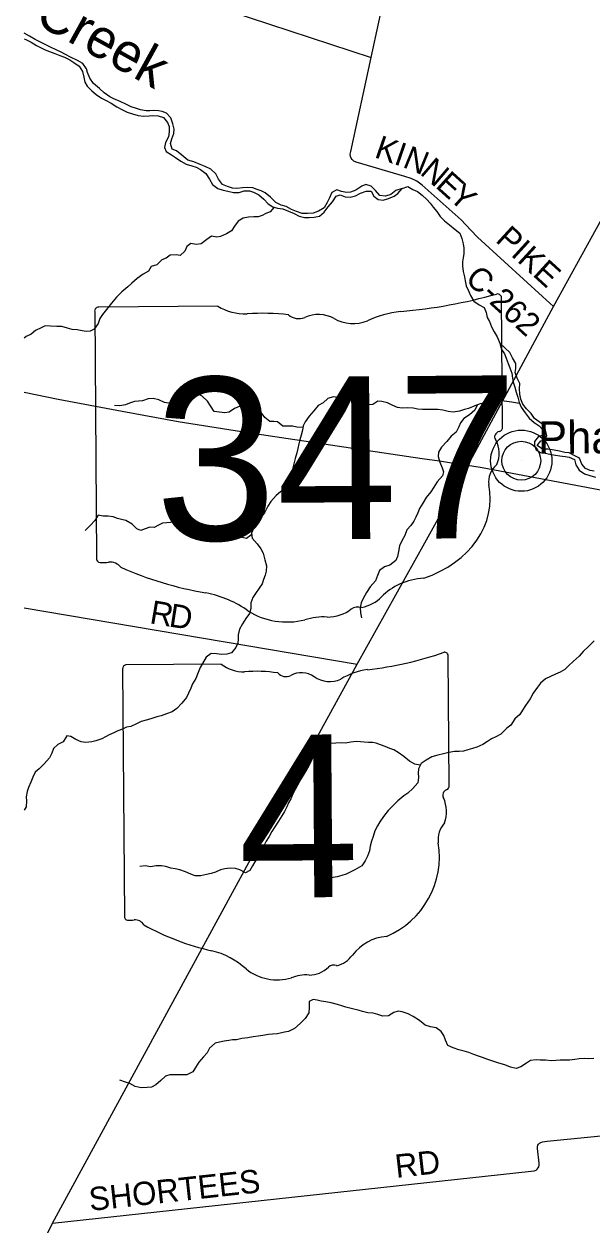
# Model space of a CAD drawing. Extents: x 114604 to 551442, y 316898 to 567001.
# Drawn here: x 114843 to 122127, y 516711 to 532124 of the extents above; entities that cross this region are included whole.
import ezdxf

# ---------------------------------------------------------------- set-up
doc = ezdxf.new("R2010")
doc.units = 0
for name, color, linetype in [('_CIVIL_CONSTRUCTION', 7, 'Continuous'), ('BD_X_Building', 7, 'Continuous'), ('GE_P_Alignment_500_Bearings', 7, 'Continuous'), ('GE_P_Alignment_500_Curve_Data', 7, 'Continuous'), ('GE_X_Alignment', 7, 'Continuous'), ('PM_P_Cells', 7, 'Continuous'), ('PM_P_CL_Double_Solid', 7, 'Continuous'), ('PM_P_Stop_Line', 7, 'Continuous'), ('PM_X_Dotted_Line', 7, 'Continuous')]:
    doc.layers.add(name, color=color, linetype=linetype)

msp = doc.modelspace()

# ---------------------------------------------------------------- linework, layer by layer
at = {"layer": '_CIVIL_CONSTRUCTION'}
msp.add_line((120171, 526516), (120536, 526459), dxfattribs=at)
for points in [[(121460, 528174), (121635, 528499), (122736, 530500), (123707, 532264), (125174, 534928), (125647, 535786), (127978, 540030)], [(119984, 525467), (120536, 526459), (121460, 528174)], [(114843, 527400), (115282, 527309), (116100, 527154), (116819, 527021), (117634, 526894), (119031, 526686), (119951, 526550), (120171, 526516)], [(120536, 526459), (120588, 526456), (120718, 526434), (122444, 526108), (122578, 526084), (122660, 526073), (122730, 526070), (122857, 526070), (124338, 526160), (129388, 526464), (130129, 526515), (130300, 526523), (130477, 526528), (130616, 526522), (131360, 526461), (132054, 526403)], [(114843, 515994), (115207, 516735), (118540, 522854), (119090, 523863), (119117, 523907), (119984, 525467)]]:
    msp.add_lwpolyline(points, dxfattribs=at)
at = {"layer": 'GE_P_Alignment_500_Bearings'}
for p, q in [((114843, 533162), (119296, 531693)), ((114843, 524633), (119117, 523907))]:
    msp.add_line(p, q, dxfattribs=at)
for points in [[(119074, 530364), (119069, 530367), (119051, 530384), (119039, 530401), (119031, 530426), (119028, 530456), (119034, 530488), (119296, 531693), (119688, 533511)], [(121635, 528499), (121493, 528626), (121007, 529074), (120659, 529387), (120573, 529479), (120448, 529613), (119949, 530055), (119879, 530106), (119809, 530142), (119727, 530168), (119102, 530350), (119074, 530364)], [(115207, 516735), (121349, 517400), (121387, 517406), (121410, 517416), (121425, 517427), (121438, 517443), (121446, 517459), (121449, 517480), (121450, 517504), (121428, 517692), (121429, 517715), (121432, 517733), (121440, 517748), (121453, 517761), (121471, 517771), (121493, 517777), (121522, 517782), (121552, 517785), (122716, 517902)]]:
    msp.add_lwpolyline(points, dxfattribs=at)
at = {"layer": 'GE_P_Alignment_500_Curve_Data'}
for p, q in [((120981, 526949), (120969, 528607)), ((115750, 528436), (115772, 525266)), ((117329, 528502), (115801, 528491)), ((120980, 526949), (120981, 526949)), ((120295, 522350), (120283, 524008)), ((116108, 523845), (116131, 520675)), ((117372, 523909), (116149, 523900)), ((120295, 522350), (120295, 522350))]:
    msp.add_line(p, q, dxfattribs=at)
for centre, radius, start, end in [((120237, 524015), 46.5, 352.2725, 98.1484), ((116156, 523852), 48.4, 98.5404, 188.5404), ((117660, 524279), 469, 232.0298, 271.5222), ((117831, 522132), 1685, 80.897, 95.3986), ((118201, 523883), 135, 220.2024, 297.5127), ((118403, 523518), 281, 54.877, 119.5515), ((119368, 522955), 891, 97.7565, 121.1792), ((118762, 524024), 339, 234.2666, 295.2385), ((120285, 522228), 72, 108.3544, 210.7473), ((120246, 522343), 49.8, 290.0142, 8.1445), ((119829, 522015), 432, 340.4433, 24.0599), ((120467, 521657), 314, 137.2169, 187.34), ((119062, 521436), 1108, 292.7193, 9.3962), ((116179, 520669), 48.8, 172.3687, 258.7169), ((116184, 520993), 372, 267.7493, 281.0142), ((116264, 520494), 134, 30.1587, 93.6821), ((117939, 523354), 3198, 240.8232, 257.6088), ((119541, 519810), 607, 94.8135, 142.9871), ((117015, 519258), 1001, 47.5945, 76.2463), ((118768, 520387), 358, 283.2836, 323.6875), ((118089, 520491), 635, 231.1107, 286.7022), ((118463, 519398), 522, 86.1055, 111.6203), ((118504, 520256), 338, 269.1874, 315.9596), ((118812, 519952), 95.3, 66.1621, 133.0588)]:
    msp.add_arc(centre, radius, start, end, dxfattribs=at)
for centre, major_axis, ratio, start_param, end_param in [((119079, 532836), (5536, 40), 0.800001, 4.814397, 5.042371), ((120911, 528613), (58.1, 0.4), 0.8, 6.141152, 7.989035), ((115809, 528443), (60.5, 0.4), 0.8, 1.712693, 3.28349), ((117691, 528873), (587, 4), 0.8, 4.042523, 4.731795), ((117901, 526727), (2106, 15), 0.799999, 1.404758, 1.657858), ((118366, 528478), (169, 1), 0.8, 3.836095, 5.185415), ((118617, 528114), (352, 3), 0.8, 0.950623, 2.079405), ((119823, 527552), (1114, 8), 0.8, 1.699011, 2.107813), ((119068, 528619), (423, 3), 0.8, 4.081561, 5.145723), ((120968, 526827), (89.9, 0.6), 0.8, 1.883978, 3.671073), ((120919, 526942), (62.2, 0.4), 0.8, 5.05454, 6.418171), ((120398, 526613), (540, 4), 0.8, 5.934695, 6.695948), ((121194, 526256), (393, 3), 0.8, 2.387724, 3.262537), ((119438, 526033), (1385, 10), 0.8, 5.101753, 6.440018), ((115833, 525260), (61, 0.4), 0.8, 3.00124, 4.508301), ((115840, 525584), (466, 3), 0.8, 4.665946, 4.897461), ((115938, 525085), (168, 1), 0.8, 0.519207, 1.627899), ((118038, 527948), (3998, 29), 0.800001, 4.195995, 4.488959), ((120033, 524407), (758, 5), 0.8, 1.647645, 2.488433), ((116875, 523850), (1251, 9), 0.8, 0.82352, 1.323588), ((119068, 524983), (447, 3), 0.8, 4.937069, 5.64225), ((118219, 525085), (794, 6), 0.8, 4.026481, 4.996735), ((118737, 524852), (423, 3), 0.8, 4.691044, 5.507374), ((119122, 524547), (119, 1), 0.8, 1.147584, 2.315152), ((118686, 523993), (652, 5), 0.8, 1.495662, 1.94098), ((118765, 528240), (-1725, 4079), 0.999999, 2.850598, 3.078573)]:
    msp.add_ellipse(centre, major_axis=major_axis, ratio=ratio, start_param=start_param, end_param=end_param, dxfattribs=at)
at = {"layer": 'GE_X_Alignment'}
for radius in [393, 249]:
    msp.add_circle((121221, 526520), radius, dxfattribs=at)
at = {"layer": 'PM_P_Cells'}
for points in [[(116798, 530495), (116742, 530517), (116720, 530589), (116740, 530651), (116763, 530721), (116767, 530773), (116753, 530843), (116725, 530919), (116671, 530979), (116616, 531003), (116566, 531009), (116510, 531013), (116458, 531009), (116408, 531008), (116336, 531024), (116284, 531038), (116218, 531062), (116150, 531094), (116076, 531129), (115995, 531165), (115943, 531191), (115873, 531241), (115813, 531295), (115734, 531363), (115688, 531428), (115658, 531500), (115646, 531551), (115598, 531616), (115529, 531654), (115441, 531700), (115377, 531734), (115321, 531762), (115255, 531794), (115184, 531827), (115116, 531863), (115064, 531889), (114984, 531925), (114912, 531969), (114843, 532007)], [(114843, 531936), (114868, 531924), (114936, 531893), (115004, 531847), (115056, 531821), (115116, 531793), (115169, 531773), (115237, 531745), (115303, 531720), (115361, 531698), (115431, 531666), (115483, 531632), (115552, 531584), (115592, 531514), (115610, 531442), (115624, 531380), (115652, 531328), (115711, 531266), (115767, 531220), (115837, 531171), (115895, 531141), (115961, 531107), (116034, 531063), (116098, 531029), (116164, 530995), (116236, 530972), (116308, 530950), (116378, 530942), (116446, 530946), (116496, 530949), (116565, 530947), (116631, 530923), (116683, 530859), (116705, 530809), (116705, 530741), (116696, 530677), (116658, 530603), (116646, 530540), (116668, 530490), (116734, 530445)], [(116734, 530445), (116786, 530413), (116853, 530363), (116921, 530327), (116995, 530305), (117049, 530288), (117107, 530258), (117175, 530204), (117224, 530132), (117260, 530066), (117330, 530012), (117398, 529990), (117456, 529977), (117529, 529961), (117601, 529961), (117667, 529983), (117733, 529984), (117787, 529968), (117853, 529930), (117917, 529878), (117973, 529816), (118036, 529780), (118096, 529761), (118162, 529753), (118236, 529723), (118306, 529691), (118374, 529659), (118440, 529640), (118501, 529640), (118565, 529644), (118631, 529660), (118692, 529709), (118744, 529779), (118800, 529843), (118848, 529914), (118898, 529932), (118960, 529908), (119026, 529900), (119094, 529919), (119160, 529953), (119230, 529981), (119294, 529978), (119328, 529916), (119385, 529870), (119449, 529862), (119519, 529884), (119589, 529913), (119639, 529947), (119694, 530015)], [(119694, 530015), (119612, 529987), (119547, 529938), (119479, 529914), (119406, 529924), (119350, 529988), (119296, 530044), (119226, 530063), (119174, 530043), (119098, 529991), (119032, 529967), (118980, 529960), (118916, 529976), (118854, 529998), (118790, 529964), (118760, 529895), (118730, 529833), (118692, 529765), (118620, 529723), (118552, 529698), (118478, 529692), (118412, 529694), (118336, 529719), (118274, 529745), (118206, 529781), (118142, 529799), (118073, 529835), (118003, 529902), (117937, 529956), (117885, 529982), (117833, 530002), (117777, 530020), (117711, 530026), (117646, 530023), (117572, 530015), (117518, 530019), (117454, 530037), (117390, 530064), (117336, 530132), (117302, 530202), (117237, 530262), (117167, 530294), (117101, 530322), (117021, 530354), (116945, 530379), (116866, 530441), (116798, 530495)], [(119694, 530015), (119764, 530041), (119829, 530000), (119891, 529976), (119951, 529926), (120011, 529874), (120051, 529824), (120092, 529772), (120136, 529720), (120182, 529654), (120234, 529600), (120302, 529547), (120373, 529489), (120431, 529441), (120459, 529373), (120475, 529305), (120484, 529247), (120482, 529177), (120474, 529124), (120468, 529074), (120468, 529022), (120475, 528948), (120491, 528880), (120501, 528828), (120515, 528764), (120549, 528690), (120570, 528638), (120614, 528568), (120680, 528522), (120744, 528488), (120770, 528420), (120785, 528356), (120811, 528306), (120837, 528238), (120873, 528172), (120912, 528108), (120946, 528028)], [(118051, 529775), (117998, 529714), (117946, 529692), (117896, 529666), (117844, 529651), (117792, 529649), (117722, 529647), (117654, 529631), (117590, 529596), (117544, 529530), (117502, 529470), (117438, 529432), (117364, 529399), (117314, 529387), (117248, 529401), (117186, 529360), (117116, 529302), (117050, 529294), (116982, 529306), (116932, 529269), (116904, 529207), (116847, 529153), (116796, 529163), (116718, 529156), (116666, 529120), (116612, 529096), (116547, 529035), (116475, 529013), (116439, 528951), (116373, 528913), (116295, 528860), (116225, 528800), (116173, 528752), (116097, 528687), (116029, 528619), (115964, 528540), (115916, 528482), (115850, 528398), (115816, 528346), (115792, 528279), (115742, 528209), (115690, 528181), (115638, 528177), (115588, 528186), (115524, 528200), (115462, 528202), (115400, 528220), (115328, 528242), (115262, 528241), (115184, 528247), (115114, 528251), (115062, 528223), (114990, 528192), (114936, 528144), (114870, 528114), (114843, 528093)], [(120946, 528028), (120962, 527956), (121006, 527890), (121025, 527836), (121051, 527768), (121075, 527712), (121099, 527644), (121108, 527578), (121116, 527528), (121138, 527462), (121156, 527398), (121176, 527334), (121193, 527266), (121219, 527206), (121269, 527132), (121323, 527064), (121386, 527008), (121448, 526968), (121498, 526914), (121508, 526846), (121440, 526832), (121392, 526768), (121391, 526712), (121411, 526661), (121469, 526624), (121525, 526618), (121589, 526604), (121659, 526590), (121717, 526582), (121783, 526575), (121837, 526565), (121902, 526537), (121920, 526467), (121964, 526399), (122030, 526353), (122102, 526331), (122173, 526310)], [(122154, 526386), (122104, 526396), (122044, 526419), (121998, 526477), (121966, 526551), (121901, 526587), (121833, 526619), (121779, 526627), (121711, 526641), (121641, 526654), (121561, 526666), (121493, 526666), (121423, 526716), (121470, 526774), (121522, 526784), (121548, 526844), (121530, 526912), (121512, 526974), (121452, 527018), (121389, 527062), (121347, 527126), (121287, 527184), (121239, 527246), (121214, 527308), (121202, 527374), (121196, 527444), (121200, 527510), (121166, 527580), (121141, 527650), (121151, 527702), (121151, 527769), (121107, 527839), (121074, 527907), (121012, 527962), (120946, 528028)], [(118421, 526948), (118343, 526949), (118287, 526964), (118235, 526962), (118161, 526964), (118096, 527018), (118046, 527022), (117994, 527021), (117932, 527073), (117886, 527137), (117816, 527159), (117748, 527175), (117671, 527206), (117603, 527214), (117541, 527190), (117474, 527144), (117417, 527135), (117351, 527143), (117283, 527153), (117235, 527223), (117195, 527283), (117129, 527347), (117074, 527375), (117004, 527364), (116952, 527340), (116898, 527312), (116832, 527279), (116778, 527263), (116726, 527253), (116646, 527267), (116570, 527303), (116500, 527318), (116434, 527312), (116362, 527290), (116312, 527284), (116260, 527281), (116194, 527257), (116144, 527237), (116074, 527223), (116004, 527230)], [(121198, 527253), (121145, 527264), (121094, 527271), (121036, 527279), (120966, 527287), (120912, 527283), (120842, 527275), (120770, 527266), (120692, 527250), (120626, 527224), (120544, 527191), (120492, 527175), (120428, 527157), (120348, 527144), (120284, 527152), (120214, 527168), (120150, 527178), (120096, 527176), (119954, 527175), (119894, 527181), (119834, 527195), (119761, 527198), (119691, 527196), (119635, 527204), (119563, 527234), (119507, 527261), (119431, 527279), (119381, 527285), (119315, 527239), (119265, 527235), (119201, 527248), (119141, 527268), (119081, 527286), (119010, 527308), (118946, 527317), (118868, 527333), (118810, 527339), (118740, 527317), (118678, 527264), (118614, 527230), (118558, 527158), (118499, 527093), (118449, 527019), (118425, 526967), (118413, 526913), (118397, 526847), (118381, 526788), (118368, 526738), (118354, 526678), (118340, 526622), (118320, 526546), (118285, 526409), (118269, 526359), (118251, 526307), (118227, 526241), (118185, 526169), (118131, 526120), (118075, 526074), (118008, 525998), (117972, 525935), (117932, 525859), (117886, 525797), (117834, 525728), (117791, 525658), (117761, 525588), (117771, 525524), (117835, 525454), (117882, 525388), (117912, 525332), (117932, 525248), (117952, 525170), (117950, 525104), (117935, 525050), (117915, 524995), (117897, 524941), (117861, 524885), (117813, 524817), (117779, 524765), (117754, 524694), (117752, 524624), (117734, 524560), (117688, 524496), (117646, 524425), (117607, 524357), (117591, 524283), (117589, 524231), (117585, 524179), (117561, 524121), (117505, 524054), (117445, 524036), (117381, 524034), (117313, 524040), (117243, 524045), (117179, 523999), (117130, 523919), (117104, 523864), (117066, 523780), (117046, 523724), (117006, 523656), (116982, 523602), (116951, 523535)], [(120653, 527234), (120624, 527170), (120556, 527109), (120485, 527063), (120441, 527007), (120421, 526956), (120387, 526884), (120321, 526834), (120265, 526767), (120199, 526695), (120158, 526629), (120156, 526573), (120178, 526501), (120206, 526429), (120221, 526377), (120211, 526326), (120141, 526250), (120099, 526180), (120059, 526119), (120001, 526049), (119956, 525975), (119914, 525905), (119896, 525850), (119870, 525794), (119844, 525742), (119802, 525686), (119754, 525631), (119729, 525559), (119689, 525493), (119659, 525427), (119647, 525355), (119631, 525290), (119610, 525238), (119536, 525180), (119466, 525156), (119404, 525109), (119378, 525047), (119350, 524977), (119284, 524900), (119235, 524828), (119191, 524750), (119165, 524694), (119153, 524631), (119159, 524569), (119172, 524503)], [(117763, 525571), (117697, 525522), (117641, 525533), (117571, 525571), (117521, 525571), (117447, 525543), (117393, 525542), (117326, 525566), (117236, 525598), (117162, 525608), (117090, 525636), (117044, 525687), (116976, 525737), (116921, 525739), (116867, 525737), (116791, 525731), (116723, 525728), (116673, 525724), (116621, 525720), (116567, 525692), (116511, 525663), (116457, 525667), (116395, 525647), (116343, 525625), (116289, 525645), (116229, 525706), (116149, 525752), (116095, 525764), (116040, 525780), (115988, 525800), (115924, 525808), (115856, 525809), (115794, 525819), (115752, 525753), (115694, 525693), (115629, 525626)], [(122155, 524208), (122084, 524137), (122014, 524069), (121964, 524013), (121888, 523942), (121832, 523890), (121778, 523842), (121718, 523805), (121660, 523781), (121594, 523751), (121532, 523721), (121468, 523666), (121429, 523614), (121375, 523536), (121335, 523463), (121275, 523377), (121235, 523319), (121202, 523264), (121140, 523206), (121088, 523126), (121034, 523085), (120960, 523011), (120894, 522975), (120840, 522951), (120786, 522916), (120728, 522876), (120652, 522844), (120594, 522825), (120534, 522809), (120480, 522793), (120422, 522789), (120366, 522788), (120292, 522774), (120222, 522758), (120150, 522740), (120072, 522719), (120002, 522675), (119936, 522633), (119901, 522566), (119897, 522510), (119901, 522452), (119893, 522386), (119831, 522314), (119764, 522251), (119714, 522217), (119636, 522155), (119584, 522104), (119514, 522032), (119452, 521952), (119406, 521885), (119375, 521833), (119343, 521771), (119319, 521697), (119301, 521638), (119281, 521574), (119274, 521512), (119248, 521444), (119220, 521386), (119176, 521319), (119088, 521267), (119036, 521241), (118974, 521212), (118920, 521194), (118858, 521178)], [(116951, 523535), (116927, 523481), (116869, 523409), (116803, 523340), (116741, 523296), (116669, 523270), (116601, 523247), (116547, 523233), (116493, 523217), (116425, 523193), (116347, 523172), (116287, 523144), (116211, 523110), (116159, 523098), (116105, 523075), (116047, 523051), (115993, 523029), (115935, 523001), (115841, 522952), (115763, 522924), (115713, 522910), (115637, 522905), (115577, 522913), (115509, 522943), (115443, 522979), (115391, 522987), (115343, 522910), (115277, 522878), (115221, 522824), (115201, 522764), (115168, 522705), (115100, 522631), (115038, 522565), (114988, 522524), (114956, 522456), (114930, 522392), (114899, 522326), (114883, 522275), (114869, 522205), (114873, 522153), (114869, 522079), (114843, 522036)], [(119925, 522612), (119854, 522624), (119786, 522664), (119716, 522722), (119642, 522774), (119588, 522808), (119535, 522825), (119477, 522853), (119417, 522873), (119361, 522895), (119311, 522903), (119261, 522905), (119207, 522908), (119157, 522912), (119101, 522914), (119035, 522908), (118967, 522896), (118909, 522897), (118843, 522895), (118774, 522889), (118702, 522875), (118634, 522854), (118587, 522778), (118537, 522694), (118509, 522639), (118469, 522565), (118439, 522513), (118392, 522437), (118350, 522356), (118320, 522298), (118292, 522246), (118264, 522182), (118234, 522129), (118215, 522079), (118183, 522017), (118151, 521963), (118109, 521892), (118059, 521820), (118020, 521762), (117988, 521698), (117950, 521637), (117912, 521561), (117886, 521503), (117850, 521441), (117805, 521372), (117773, 521318), (117741, 521262), (117683, 521232), (117613, 521268), (117557, 521287), (117487, 521291), (117419, 521281), (117365, 521269), (117297, 521240), (117245, 521222), (117185, 521208), (117105, 521190), (117036, 521193), (116982, 521213), (116914, 521243), (116840, 521269), (116780, 521282), (116728, 521292), (116660, 521310), (116606, 521320), (116536, 521320), (116467, 521307), (116399, 521319), (116327, 521313)], [(118858, 521178), (118784, 521164), (118718, 521151), (118656, 521131)], [(122151, 518847), (122089, 518845), (122035, 518847), (121963, 518843), (121907, 518836), (121841, 518828), (121773, 518824), (121719, 518824), (121665, 518822), (121603, 518819), (121531, 518825), (121461, 518827), (121411, 518831), (121339, 518822), (121289, 518788), (121213, 518740), (121157, 518717), (121083, 518737), (121008, 518765), (120934, 518789), (120868, 518807), (120790, 518834), (120722, 518862), (120670, 518878), (120612, 518900), (120550, 518926), (120487, 518943), (120421, 518959), (120345, 518985), (120277, 519013), (120249, 519083), (120228, 519143), (120194, 519195), (120130, 519241), (120056, 519255), (119986, 519276), (119914, 519334), (119833, 519388), (119769, 519422), (119691, 519446), (119641, 519453), (119587, 519437), (119517, 519393), (119445, 519389), (119383, 519412), (119319, 519428), (119251, 519434), (119186, 519450), (119128, 519466), (119058, 519485), (118972, 519505), (118918, 519525), (118864, 519541), (118782, 519560), (118714, 519574), (118653, 519584), (118601, 519596), (118551, 519606), (118501, 519580), (118502, 519503), (118494, 519433), (118450, 519361), (118386, 519297), (118314, 519232), (118234, 519194), (118182, 519186), (118094, 519165), (118032, 519161), (117980, 519155), (117906, 519142), (117848, 519134), (117784, 519124), (117712, 519112), (117638, 519103), (117568, 519089), (117518, 519085), (117468, 519079), (117410, 519069), (117350, 519056), (117296, 519046), (117224, 518978)], [(117224, 518978), (117190, 518921), (117144, 518867), (117087, 518799), (117041, 518733), (117007, 518678), (116933, 518636), (116873, 518636), (116819, 518638), (116713, 518637), (116659, 518621), (116599, 518565), (116533, 518508), (116477, 518480), (116421, 518474), (116345, 518470), (116269, 518489), (116199, 518525), (116145, 518543), (116074, 518571)]]:
    msp.add_lwpolyline(points, dxfattribs=at)
at = {"layer": 'PM_X_Dotted_Line'}
msp.add_line((121221, 526520), (121221, 526520), dxfattribs=at)

# ---------------------------------------------------------------- texts
at = {"layer": '_CIVIL_CONSTRUCTION'}
msp.add_text('Pharisburg', height=417, rotation=0.4105, dxfattribs=at).set_placement((121438, 526608))
at = {"layer": 'BD_X_Building'}
for s, rotation, p in [('347', 0.4103, (117962, 526585)), ('s', 0.4103, (118314, 526660)), ('r', 0.4103, (118314, 526660)), ('s', 0.4103, (118162, 522065)), ('r', 0.4103, (118162, 522065)), ('4', 0.4104, (118012, 521991))]:
    msp.add_text(s, height=1, rotation=rotation, dxfattribs=at).set_placement(p)
at = {"layer": 'GE_P_Alignment_500_Curve_Data'}
for s, height, rotation, p in [('347', 2088.2, 0.4103, (116529, 525495)), ('4', 2088, 0.4104, (117597, 520910))]:
    msp.add_text(s, height=height, rotation=rotation, dxfattribs=at).set_placement(p)
at = {"layer": 'PM_P_CL_Double_Solid'}
for s, rotation, p in [('K', 340.9697, (119324, 530417)), ('I', 340.9041, (119574, 530331)), ('N', 337.8676, (119686, 530292)), ('N', 319.5147, (119909, 530205)), ('E', 317.9113, (120108, 530036)), ('Y', 317.8968, (120275, 529885)), ('PIKE', 317.5959, (120877, 529339)), ('C-262', 317.56, (120486, 528833)), ('R', 350.2838, (116444, 524435)), ('D', 351.1183, (116692, 524393)), ('RD', 6.3663, (119618, 517314)), ('SHORTEES', 6.2697, (115692, 516890))]:
    msp.add_text(s, height=300, rotation=rotation, dxfattribs=at).set_placement(p)
at = {"layer": 'PM_P_Stop_Line'}
msp.add_text('Creek', height=499.9, rotation=331.0846, dxfattribs=at).set_placement((114957, 532147))

doc.saveas('drawing.dxf')
